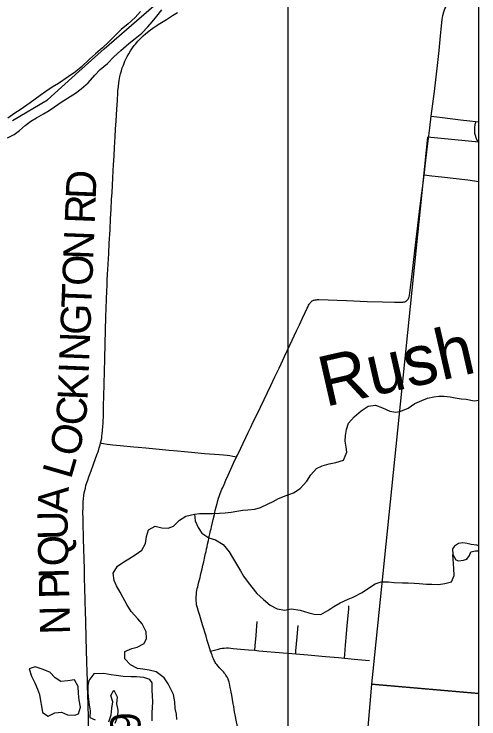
# Model space of a CAD drawing. Extents: x -87 to 2145, y -2128 to 440.
# Drawn here: x 905.778 to 906.656, y 241.468 to 242.8 of the extents above; entities that cross this region are included whole.
import ezdxf

# ---------------------------------------------------------------- set-up
doc = ezdxf.new("R2010")
doc.units = 0
for name, color, linetype in [('GM_X_County_Road', 7, 'Continuous'), ('GM_X_County_Road_Text', 7, 'Continuous'), ('GM_X_Major_River', 7, 'Continuous'), ('GM_X_Minor_Lake', 7, 'Continuous'), ('GM_X_Minor_River', 7, 'Continuous'), ('GM_X_Minor_River_Text', 7, 'Continuous'), ('GM_X_Township_Road', 7, 'Continuous'), ('GM_X_Township_Text', 7, 'Continuous'), ('SC_Scratch1', 7, 'Continuous'), ('SH_Cut_Line', 7, 'Continuous'), ('SN_P_Text', 7, 'Continuous')]:
    doc.layers.add(name, color=color, linetype=linetype)

msp = doc.modelspace()

# ---------------------------------------------------------------- linework, layer by layer
at = {"layer": 'GM_X_County_Road'}
for points in [[(905.9411, 241.9893), (905.9427, 241.9959), (905.9433, 241.9993), (905.9437, 242.0031), (905.9441, 242.0065), (905.9447, 242.0125), (905.9456, 242.0213), (905.9459, 242.026), (905.9461, 242.0299), (905.9462, 242.033), (905.9463, 242.0367), (905.9465, 242.0439), (905.9467, 242.052), (905.9469, 242.0601), (905.9474, 242.0778), (905.948, 242.1003), (905.9492, 242.1482), (905.9498, 242.1769), (905.951, 242.2278), (905.9528, 242.277), (905.9533, 242.2869), (905.9538, 242.2961), (905.9544, 242.3081), (905.9549, 242.3171), (905.9555, 242.3269), (905.9566, 242.3475), (905.9576, 242.3667), (905.959, 242.392), (905.9601, 242.4133), (905.961, 242.4307), (905.962, 242.4492), (905.9627, 242.4623), (905.9641, 242.4898), (905.9649, 242.5035), (905.9655, 242.5151), (905.9665, 242.5322), (905.9674, 242.5476), (905.9687, 242.5679), (905.9695, 242.5823), (905.9705, 242.5982), (905.9718, 242.6199), (905.9729, 242.6366), (905.9737, 242.6513), (905.9739, 242.6551), (905.9742, 242.6586), (905.9748, 242.663), (905.9756, 242.6696), (905.9762, 242.6742), (905.9775, 242.6819), (905.9786, 242.6866), (905.9804, 242.6928), (905.9821, 242.698), (905.9842, 242.7035), (905.9871, 242.7106), (905.9888, 242.7143), (905.9916, 242.7196), (905.9945, 242.7248), (905.9978, 242.7305), (906.0013, 242.7358), (906.0045, 242.7401), (906.007, 242.7431), (906.0116, 242.7483), (906.0164, 242.7535), (906.0214, 242.7584), (906.0262, 242.7626), (906.0298, 242.7657), (906.0355, 242.7701), (906.0395, 242.7732), (906.0458, 242.7775), (906.053, 242.782), (906.0654, 242.7896), (906.0768, 242.797), (906.0861, 242.8029)], [(905.9186, 241.4387), (905.918, 241.4695), (905.9175, 241.4951), (905.9165, 241.5313), (905.9163, 241.5392), (905.9158, 241.5577), (905.9153, 241.5753), (905.9146, 241.5984), (905.914, 241.6203), (905.9132, 241.6526), (905.9127, 241.6706), (905.9122, 241.6899), (905.9115, 241.7167), (905.911, 241.7318), (905.9105, 241.7507), (905.9099, 241.7704), (905.9094, 241.7895), (905.9089, 241.8074), (905.9086, 241.8185), (905.9084, 241.8293), (905.908, 241.847), (905.9078, 241.8577), (905.9079, 241.8676), (905.9081, 241.8732), (905.9084, 241.8781), (905.9089, 241.884), (905.9095, 241.8899), (905.9103, 241.8948), (905.9113, 241.8995), (905.9123, 241.904), (905.9135, 241.9087), (905.9147, 241.9128), (905.9167, 241.9191), (905.9188, 241.9253), (905.923, 241.9367), (905.9277, 241.9492), (905.9316, 241.9599), (905.9341, 241.9667), (905.9369, 241.9746), (905.9385, 241.9799), (905.9403, 241.9858), (905.9411, 241.9893)]]:
    msp.add_lwpolyline(points, dxfattribs=at)
at = {"layer": 'GM_X_Major_River'}
for points in [[(905.7654, 242.5658), (905.778, 242.5721), (905.788, 242.58), (905.7987, 242.5893), (905.8095, 242.5975), (905.8202, 242.6039), (905.8332, 242.6113), (905.8439, 242.6176), (905.8538, 242.6244), (905.8669, 242.6333), (905.8937, 242.6505), (905.9044, 242.6583), (905.9174, 242.6696), (905.9305, 242.6846), (905.9405, 242.6948), (905.954, 242.7064), (905.9663, 242.7192), (905.9793, 242.7308), (905.9947, 242.7439), (906.0066, 242.7536), (906.0188, 242.7638), (906.0304, 242.7754), (906.0385, 242.7852), (906.0473, 242.7957), (906.0569, 242.8078)], [(906.0162, 242.8048), (906.0066, 242.7935), (905.9932, 242.7811), (905.9801, 242.7703), (905.9682, 242.7586), (905.9575, 242.7477), (905.9448, 242.7361), (905.9314, 242.7249), (905.9202, 242.7147), (905.9041, 242.6993), (905.8937, 242.6907), (905.8799, 242.6814), (905.8616, 242.6687), (905.8497, 242.6616), (905.8378, 242.6534), (905.8267, 242.6456), (905.8079, 242.6321), (905.7892, 242.619), (905.7792, 242.6127), (905.7658, 242.603)]]:
    msp.add_lwpolyline(points, dxfattribs=at)
at = {"layer": 'GM_X_Minor_Lake'}
for points in [[(905.866, 241.5389), (905.8555, 241.5455), (905.845, 241.5562), (905.8307, 241.5617), (905.8178, 241.5664), (905.8063, 241.5624), (905.8103, 241.5484), (905.8166, 241.5362), (905.8221, 241.5241), (905.8254, 241.5138), (905.8279, 241.5021), (905.8296, 241.4919), (905.8314, 241.4798), (905.8423, 241.4732), (905.8545, 241.4795), (905.8675, 241.4808), (905.8788, 241.4754), (905.8925, 241.4748)], [(905.9285, 241.5532), (905.9189, 241.5405), (905.9172, 241.531), (905.917, 241.5167), (905.918, 241.5046), (905.9197, 241.4948), (905.9211, 241.4831), (905.9209, 241.4706), (905.9311, 241.466)], [(906.0385, 241.5358), (906.0344, 241.5423), (906.0227, 241.5462), (906.009, 241.5472), (905.9987, 241.5473), (905.9839, 241.5479), (905.9707, 241.5499), (905.9612, 241.5512), (905.9475, 241.5537), (905.9285, 241.5532)], [(905.8925, 241.4748), (905.8993, 241.4773), (905.9033, 241.4901), (905.9008, 241.5033), (905.8991, 241.5158), (905.8986, 241.529), (905.8919, 241.5416), (905.8793, 241.5399), (905.866, 241.5389)], [(906.0386, 241.4645), (906.0384, 241.4796), (906.0389, 241.4898), (906.0395, 241.4996), (906.0389, 241.5124), (906.0386, 241.5219), (906.0385, 241.5358)], [(905.9569, 241.4626), (905.9612, 241.4757), (905.9622, 241.4882), (905.9642, 241.5002), (905.9602, 241.512), (905.9661, 241.5221), (905.9724, 241.5095), (905.971, 241.4967), (905.9739, 241.4846), (905.973, 241.4722), (905.9678, 241.4594)]]:
    msp.add_lwpolyline(points, dxfattribs=at)
at = {"layer": 'GM_X_Minor_River'}
for points in [[(905.9905, 241.6844), (905.9831, 241.6981), (905.9783, 241.7076), (905.9712, 241.7194), (905.9668, 241.7293), (905.9647, 241.7432), (905.9729, 241.7567), (905.9848, 241.7645), (905.9944, 241.7704), (906.0063, 241.7778), (906.0189, 241.787), (906.0259, 241.7994), (906.028, 241.8126), (906.0316, 241.8254), (906.0443, 241.832), (906.0568, 241.8292), (906.0689, 241.8283), (906.0788, 241.8323), (906.0904, 241.8435), (906.1019, 241.8512), (906.1183, 241.8548), (906.1278, 241.8558), (906.1381, 241.856), (906.1525, 241.8562), (906.1654, 241.8564), (906.1765, 241.857), (906.1879, 241.8588), (906.1982, 241.8605), (906.2096, 241.8623), (906.2191, 241.8629), (906.2324, 241.8642), (906.2431, 241.8671), (906.2576, 241.8741), (906.2672, 241.8789), (906.2771, 241.8844), (906.2917, 241.8903), (906.3054, 241.8954), (906.3181, 241.9031), (906.3304, 241.917), (906.3382, 241.9289), (906.349, 241.9409), (906.3593, 241.946), (906.3727, 241.95), (906.3856, 241.9525), (906.3998, 241.9568), (906.4064, 241.9722), (906.4051, 241.9817), (906.4033, 241.993), (906.4039, 242.0032), (906.4055, 242.0149), (906.4095, 242.0265), (906.4203, 242.0385), (906.433, 242.05), (906.4468, 242.0589), (906.4605, 242.0606), (906.4737, 242.0556), (906.4873, 242.0497), (906.4987, 242.0477), (906.5082, 242.0491), (906.522, 242.0553), (906.5346, 242.0639), (906.548, 242.0697), (906.5587, 242.0738), (906.5705, 242.0763), (906.5801, 242.078), (906.5903, 242.0779), (906.6013, 242.0763), (906.6108, 242.0746), (906.6221, 242.073), (906.6316, 242.0721), (906.6468, 242.0689), (906.6556, 242.0702)], [(906.1183, 241.8548), (906.12, 241.8423), (906.1255, 241.8294), (906.1326, 241.8191), (906.1458, 241.8099), (906.1583, 241.8063), (906.1726, 241.7975), (906.1838, 241.7837), (906.1904, 241.7727), (906.1975, 241.7605), (906.2053, 241.748), (906.2112, 241.7377), (906.2179, 241.7282), (906.2269, 241.7167), (906.2362, 241.7049), (906.2486, 241.6938), (906.2617, 241.6831), (906.2749, 241.6758), (906.2893, 241.6737), (906.3011, 241.6758), (906.3182, 241.6737), (906.3344, 241.6682), (906.3443, 241.6658), (906.3568, 241.6649), (906.3702, 241.673), (906.3817, 241.6804), (906.3939, 241.6871), (906.4085, 241.6941), (906.4184, 241.6981), (906.4349, 241.707), (906.4491, 241.7162), (906.4594, 241.7229), (906.4709, 241.7269), (906.4849, 241.7267), (906.4956, 241.7258), (906.5111, 241.7253), (906.5221, 241.7251), (906.5331, 241.7246), (906.543, 241.7237), (906.5567, 241.7228), (906.5669, 241.7223), (906.5795, 241.7222), (906.5916, 241.7235), (906.6038, 241.7268), (906.6089, 241.7392), (906.608, 241.7524), (906.6065, 241.7785)], [(906.6556, 241.7952), (906.6516, 241.796), (906.6409, 241.7973), (906.6334, 241.7996), (906.625, 241.8009), (906.6174, 241.7991), (906.6098, 241.7946), (906.6059, 241.7894), (906.6065, 241.7785), (906.612, 241.7686)], [(906.612, 241.7686), (906.6173, 241.7663), (906.6265, 241.768), (906.6329, 241.7698), (906.638, 241.7766), (906.6404, 241.7837), (906.6491, 241.7855), (906.6556, 241.7858), (906.6556, 241.7858)], [(906.0849, 241.4665), (906.0847, 241.4767), (906.0822, 241.4873), (906.0813, 241.5002), (906.0788, 241.5138), (906.0736, 241.5244), (906.0685, 241.5343), (906.061, 241.5457), (906.046, 241.5569), (906.0327, 241.56), (906.0206, 241.5617), (906.0107, 241.563), (905.9979, 241.5699), (905.9867, 241.5814), (905.9869, 241.595), (906.0003, 241.6012), (906.0102, 241.6034), (906.0236, 241.6104), (906.0275, 241.6201), (906.0269, 241.6326), (906.0199, 241.6474), (906.0113, 241.6569), (905.9986, 241.6711), (905.9905, 241.6844)]]:
    msp.add_lwpolyline(points, dxfattribs=at)
at = {"layer": 'GM_X_Township_Road'}
msp.add_line((906.6492, 242.5968), (906.6556, 242.5961), dxfattribs=at)
for points in [[(906.5657, 242.6067), (906.5715, 242.6536), (906.578, 242.7085), (906.5804, 242.7308), (906.5832, 242.7586), (906.5845, 242.7715), (906.5865, 242.7893), (906.5876, 242.797), (906.5892, 242.8037), (906.5915, 242.8097), (906.5931, 242.813), (906.596, 242.8184), (906.6004, 242.825), (906.6039, 242.8293), (906.6083, 242.8335), (906.6133, 242.8375), (906.6187, 242.8413), (906.6234, 242.8442), (906.6272, 242.8461)], [(906.5522, 242.4961), (906.5527, 242.4997), (906.5541, 242.513), (906.5571, 242.5397), (906.5589, 242.5543), (906.5628, 242.585), (906.5657, 242.6067)], [(906.5657, 242.6067), (906.5867, 242.6042), (906.6208, 242.6002), (906.6385, 242.5979), (906.6492, 242.5968)], [(906.6492, 242.5968), (906.6491, 242.5961), (906.6482, 242.5902), (906.6476, 242.5855), (906.6473, 242.5819), (906.6473, 242.5787), (906.6476, 242.5749), (906.6483, 242.571), (906.6498, 242.5663), (906.6519, 242.5618), (906.6536, 242.5591), (906.6556, 242.5567)], [(906.1981, 241.9632), (906.1996, 241.9663), (906.2059, 241.9793), (906.2198, 242.009), (906.2247, 242.0192), (906.2289, 242.0279), (906.2359, 242.0423), (906.25, 242.0716), (906.2625, 242.0978), (906.2705, 242.1145), (906.2783, 242.1309), (906.2822, 242.1389), (906.2887, 242.1526), (906.2988, 242.1741), (906.3114, 242.2009), (906.3166, 242.2123), (906.322, 242.224), (906.3274, 242.2357), (906.3313, 242.244), (906.3329, 242.2473), (906.334, 242.2495), (906.335, 242.2514), (906.336, 242.253), (906.3369, 242.2544), (906.3379, 242.2555), (906.3387, 242.2563), (906.3398, 242.2573), (906.3409, 242.2579), (906.3421, 242.2585), (906.3431, 242.2589), (906.3448, 242.2594), (906.3463, 242.2598), (906.3474, 242.26), (906.3486, 242.2601), (906.3507, 242.2602), (906.3536, 242.2602), (906.4055, 242.2583), (906.4446, 242.2569), (906.4737, 242.256), (906.4962, 242.2555), (906.5093, 242.2554), (906.5117, 242.2555), (906.5138, 242.2557), (906.5159, 242.2562), (906.5177, 242.2571), (906.5188, 242.2578), (906.5204, 242.2591), (906.522, 242.2609), (906.5229, 242.2626), (906.5234, 242.2639), (906.5239, 242.2656), (906.5244, 242.2682), (906.525, 242.2731), (906.5288, 242.3034), (906.536, 242.3632), (906.5449, 242.4375), (906.5508, 242.4854), (906.5522, 242.4961)], [(906.5522, 242.4961), (906.5667, 242.4943), (906.5847, 242.4922), (906.6346, 242.4863), (906.6556, 242.4837)], [(905.9411, 241.9893), (905.9419, 241.9892), (905.9469, 241.9883), (905.9536, 241.9872), (905.959, 241.9865), (905.9642, 241.9859), (905.978, 241.9845), (906.0037, 241.9822), (906.0118, 241.9814), (906.0268, 241.98), (906.0709, 241.9757), (906.0863, 241.9742), (906.0997, 241.9729), (906.1193, 241.9711), (906.1308, 241.97), (906.1374, 241.9695), (906.1655, 241.9673), (906.1732, 241.9667), (906.18, 241.9661), (906.1851, 241.9655), (906.1911, 241.9645), (906.1945, 241.9639), (906.1971, 241.9634), (906.1981, 241.9632)], [(906.1489, 241.5959), (906.1455, 241.6068), (906.1427, 241.6158), (906.1402, 241.6243), (906.1337, 241.6458), (906.131, 241.6546), (906.1283, 241.6633), (906.1261, 241.6707), (906.124, 241.6776), (906.1229, 241.6813), (906.1225, 241.6835), (906.1221, 241.686), (906.122, 241.6875), (906.1219, 241.6909), (906.1218, 241.6932), (906.1219, 241.697), (906.1219, 241.6994), (906.122, 241.7023), (906.1222, 241.7052), (906.1225, 241.7077), (906.1231, 241.7108), (906.1238, 241.7144), (906.1245, 241.7177), (906.1262, 241.7244), (906.1289, 241.7352), (906.1297, 241.7386), (906.1311, 241.7448), (906.1327, 241.7515), (906.1344, 241.7586), (906.1359, 241.7649), (906.1382, 241.7749), (906.1394, 241.7802), (906.1403, 241.7842), (906.1413, 241.7891), (906.1421, 241.7933), (906.143, 241.7978), (906.1447, 241.8053), (906.1455, 241.8089), (906.1463, 241.8127), (906.1475, 241.8176), (906.149, 241.8238), (906.1498, 241.8272), (906.1506, 241.8307), (906.1525, 241.839), (906.1537, 241.8444), (906.156, 241.8543), (906.1578, 241.8619), (906.1593, 241.8686), (906.161, 241.8748), (906.1627, 241.8809), (906.1638, 241.8848), (906.1651, 241.8883), (906.1671, 241.894), (906.1702, 241.902), (906.1717, 241.9054), (906.1742, 241.911), (906.1777, 241.9189), (906.182, 241.9284), (906.1872, 241.9399), (906.1922, 241.9509), (906.1981, 241.9632)], [(906.4017, 241.5826), (906.4023, 241.5895), (906.4038, 241.6074), (906.4057, 241.6288), (906.4071, 241.6443), (906.4087, 241.6628), (906.4098, 241.6761), (906.4102, 241.6814)], [(906.2323, 241.5975), (906.233, 241.6057), (906.2347, 241.6255), (906.2364, 241.6437), (906.2371, 241.6517)], [(906.3096, 241.5907), (906.3097, 241.5915), (906.3101, 241.5963), (906.3125, 241.6229), (906.3138, 241.6372), (906.3145, 241.6447)], [(906.1489, 241.5959), (906.1538, 241.5973), (906.1635, 241.6), (906.1673, 241.6009), (906.1708, 241.6015), (906.1744, 241.6017), (906.1789, 241.6019), (906.1825, 241.6019), (906.1868, 241.6015), (906.1918, 241.6011), (906.2055, 241.5998), (906.2207, 241.5985), (906.2323, 241.5975)], [(906.1949, 241.4783), (906.1937, 241.4848), (906.1925, 241.4912), (906.1916, 241.4961), (906.1901, 241.5043), (906.1887, 241.5125), (906.1877, 241.5183), (906.1869, 241.5225), (906.1861, 241.5272), (906.1851, 241.5313), (906.1843, 241.5351), (906.1837, 241.5375), (906.1826, 241.5409), (906.1818, 241.5429), (906.1805, 241.5459), (906.1791, 241.5484), (906.1778, 241.5503), (906.1768, 241.552), (906.176, 241.5531), (906.1749, 241.5544), (906.173, 241.5566), (906.1701, 241.5599), (906.1658, 241.5647), (906.163, 241.5677), (906.1607, 241.5706), (906.159, 241.5728), (906.1575, 241.5748), (906.1566, 241.5766), (906.1557, 241.5784), (906.1541, 241.5817), (906.1532, 241.5839), (906.1525, 241.5857), (906.1516, 241.5881), (906.1505, 241.5914), (906.1489, 241.5959)], [(906.2323, 241.5975), (906.2401, 241.5968), (906.286, 241.5928), (906.3025, 241.5913), (906.3096, 241.5907)], [(906.3096, 241.5907), (906.3325, 241.5888), (906.3657, 241.5859), (906.3905, 241.5837), (906.4017, 241.5826)], [(906.4017, 241.5826), (906.4268, 241.5804), (906.4489, 241.5784)], [(906.2145, 241.3781), (906.2119, 241.3909), (906.2095, 241.4034), (906.2059, 241.4218), (906.2044, 241.4291), (906.2026, 241.4382), (906.2001, 241.451), (906.1979, 241.4621), (906.1954, 241.4755), (906.1949, 241.4783)]]:
    msp.add_lwpolyline(points, dxfattribs=at)
at = {"layer": 'GM_X_Township_Text'}
msp.add_lwpolyline([(905.7748, 242.5985), (905.8408, 242.6378), (905.9001, 242.6911), (905.9477, 242.7339), (906.0419, 242.8151)], dxfattribs=at)
at = {"layer": 'SC_Scratch1'}
msp.add_line((906.2946, 273.6125), (906.2946, 222.3293), dxfattribs=at)
at = {"layer": 'SH_Cut_Line'}
msp.add_lwpolyline([(906.6556, 238.4383), (906.6556, 243.8002)], dxfattribs=at)
at = {"layer": 'SN_P_Text'}
msp.add_lwpolyline([(906.6556, 241.5157), (906.6556, 242.5579), (906.5585, 242.567), (906.4528, 241.5335)], close=True, dxfattribs=at)
msp.add_lwpolyline([(906.6556, 240.5128), (906.6556, 241.5157), (906.4528, 241.5335), (906.3732, 240.6021)], dxfattribs=at)

# ---------------------------------------------------------------- texts
at = {"layer": 'GM_X_County_Road_Text'}
for s, rotation, p in [('D', 87.6206, (905.9318, 242.4492)), ('R', 87.7005, (905.9299, 242.4026)), ('N', 87.7013, (905.9272, 242.3351)), ('O', 87.7013, (905.9252, 242.2852)), ('T', 87.6981, (905.9235, 242.2427)), ('G', 87.7008, (905.9215, 242.1927)), ('N', 87.6994, (905.9195, 242.1428)), ('I', 87.6966, (905.9185, 242.1194)), ('K', 87.7256, (905.9165, 242.0695)), ('C', 85.6868, (905.9129, 242.0208)), ('O', 74.0071, (905.8969, 241.9603)), ('L', 73.8533, (905.885, 241.9193)), ('A', 86.7488, (905.8784, 241.8557)), ('U', 91.1694, (905.8795, 241.8069)), ('Q', 91.3188, (905.8806, 241.757)), ('I', 91.3271, (905.8812, 241.7336)), ('P', 91.3277, (905.882, 241.6953)), ('N', 91.3261, (905.8836, 241.6278)), ('9', 91.4787, (906.0169, 241.439))]:
    msp.add_text(s, height=0.0568, rotation=rotation, dxfattribs=at).set_placement(p)
at = {"layer": 'GM_X_Minor_River_Text'}
msp.add_text('Rush', height=0.0947, rotation=12.8552, dxfattribs=at).set_placement((906.3653, 242.0573))

doc.saveas('drawing.dxf')
